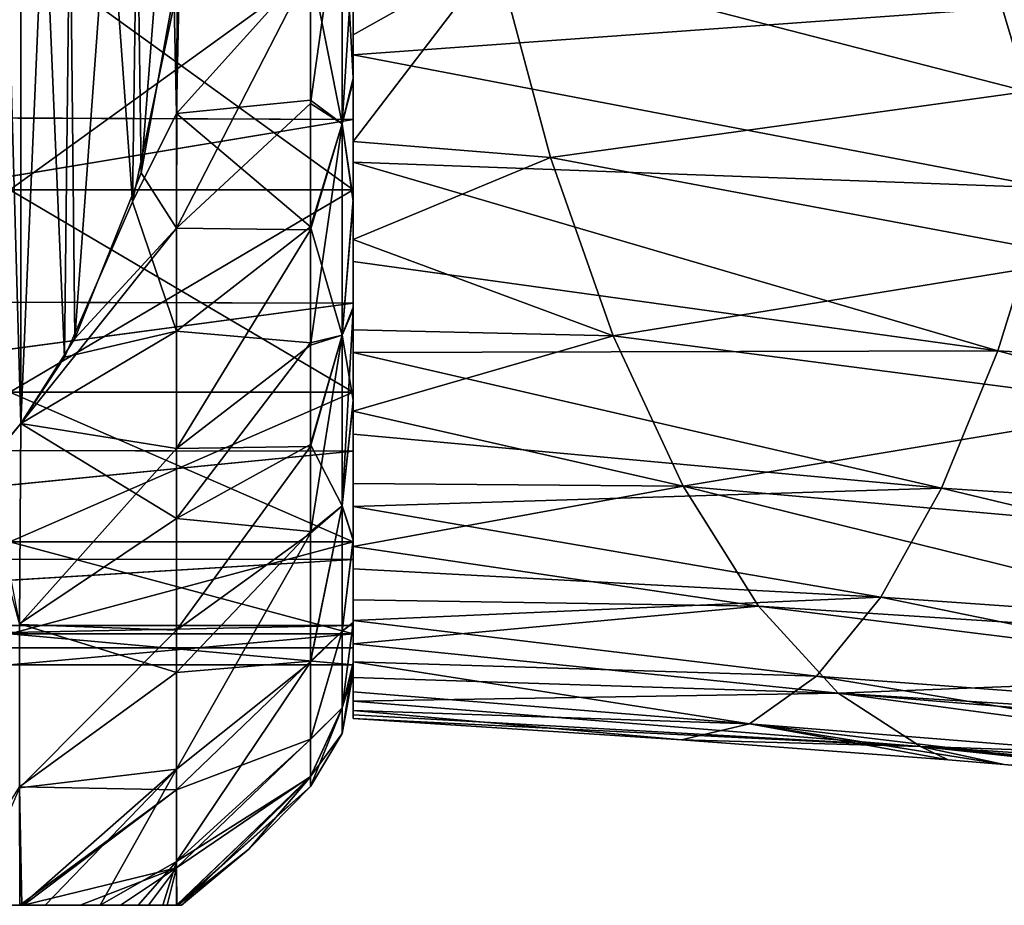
# Model space of a CAD drawing. Header units: metres. Extents: x -62 to 300, y -109 to 109.
# Tile 428 of 656: x -27.18 to -21.45, y 64.3 to 69.46. Entities that reach past the tile are written whole.
import ezdxf

# ---------------------------------------------------------------- set-up
doc = ezdxf.new("R2010")
doc.units = ezdxf.units.M
doc.layers.add('solid_500635', color=7, linetype='CONTINUOUS')

msp = doc.modelspace()

# ---------------------------------------------------------------- linework, layer by layer
at = {"layer": 'solid_500635'}
for points in [[(-27.419758, 73.785851, 5.235154), (-27.364887, 66.874039, 1.244618), (-27.174473, 73.493492, 5.066363)], [(-27.36363, 73.724556, -19.539181), (-27.17449, 67.106483, -15.718233), (-27.420818, 66.813026, -15.548804)], [(-27.174322, 73.493279, -19.405649), (-27.17449, 67.106483, -15.718233), (-27.36363, 73.724556, -19.539181)], [(-27.174473, 73.493492, 5.066363), (-27.364887, 66.874039, 1.244618), (-27.174343, 67.106689, 1.378939)], [(-27.174322, 73.493279, -19.405649), (-26.921036, 67.492371, -15.941025), (-27.17449, 67.106483, -15.718233)], [(-26.919935, 73.105713, 4.842476), (-27.174473, 73.493492, 5.066363), (-27.174343, 67.106689, 1.378939)], [(-26.859438, 72.996666, -19.118931), (-26.921036, 67.492371, -15.941025), (-27.174322, 73.493279, -19.405649)], [(-26.919935, 73.105713, 4.842476), (-27.174343, 67.106689, 1.378939), (-26.860811, 67.600761, 1.664194)], [(-26.52466, 72.200439, 4.319818), (-26.919935, 73.105713, 4.842476), (-26.860811, 67.600761, 1.664194)], [(-26.859438, 72.996666, -19.118931), (-26.525492, 68.396973, -16.463297), (-26.921036, 67.492371, -15.941025)], [(-26.473572, 72.032036, -18.562002), (-26.525492, 68.396973, -16.463297), (-26.859438, 72.996666, -19.118931)], [(-26.52466, 72.200439, 4.319818), (-26.860811, 67.600761, 1.664194), (-26.474485, 68.564758, 2.220759)], [(-26.52466, 72.200439, 4.319818), (-26.474485, 68.564758, 2.220759), (-26.282244, 71.051735, 3.656614)], [(-26.473572, 72.032036, -18.562002), (-26.282562, 69.545403, -17.126343), (-26.525492, 68.396973, -16.463297)], [(-26.282244, 71.051735, 3.656614), (-26.474485, 68.564758, 2.220759), (-26.265055, 69.718086, 2.88663)], [(-26.282562, 69.545403, -17.126343), (-26.239672, 70.330383, -17.579552), (-26.2693, 68.910233, -16.652634)], [(-26.2693, 68.910233, -16.652634), (-26.239672, 70.330383, -17.579552), (-25.489401, 69.779747, -16.407604)], [(-25.303986, 68.850372, -15.262156), (-25.489401, 69.779747, -16.407604), (-25.303986, 70.283951, -16.377954)], [(-25.303986, 70.283951, 2.038543), (-25.489401, 69.761017, 2.054947), (-25.489401, 68.970207, 1.439982)], [(-25.303986, 70.283951, 2.038543), (-25.489401, 68.970207, 1.439982), (-25.303986, 68.850372, 0.922746)], [(-25.303986, 70.283951, -16.377954), (-25.239401, 69.881668, -15.662905), (-25.239401, 69.115913, -15.025764)], [(-25.303986, 68.850372, -15.262156), (-25.303986, 70.283951, -16.377954), (-25.239401, 69.115913, -15.025764)], [(-25.303986, 70.283951, 2.038543), (-25.303986, 68.850372, 0.922746), (-25.239401, 69.864502, 1.310491)], [(-31.589405, 68.90554, -14.624369), (-31.589394, 70.171806, -15.695856), (-25.239401, 70.126862, -15.66306)], [(-31.589378, 70.167603, 1.353422), (-31.589405, 68.901878, 0.281322), (-25.239401, 70.126862, 1.323649)], [(-31.589405, 68.90554, -14.624369), (-25.239401, 70.126862, -15.66306), (-25.239401, 68.875816, -14.593887)], [(-31.589405, 68.901878, 0.281322), (-25.239401, 68.875816, 0.254476), (-25.239401, 70.126862, 1.323649)], [(-25.239401, 70.126862, 1.323649), (-25.239401, 68.875816, 0.254476), (-25.239401, 70.030357, 1.622362)], [(-25.239401, 70.126862, -15.66306), (-25.239401, 69.923309, -15.780276), (-25.239401, 69.252731, -15.261553)], [(-25.239401, 68.875816, -14.593887), (-25.239401, 70.126862, -15.66306), (-25.239401, 69.252731, -15.261553)], [(-21.316135, 69.039948, 1.113494), (-21.633047, 70.10865, 1.82088), (-24.406492, 69.837257, 1.525482)], [(-20.830345, 69.734756, 1.628936), (-21.633047, 70.10865, 1.82088), (-21.316135, 69.039948, 1.113494)], [(-25.239401, 70.030357, 1.622362), (-25.239401, 69.369423, 1.14634), (-24.406492, 69.837257, 1.525482)], [(-25.239401, 68.875816, 0.254476), (-25.239401, 69.369423, 1.14634), (-25.239401, 70.030357, 1.622362)], [(-27.239401, 69.911919, 1.289094), (-25.239401, 69.911919, 1.289094), (-25.239401, 68.466698, -0.028333)], [(-27.239401, 69.911919, 1.289094), (-25.239401, 68.466698, -0.028333), (-27.239401, 68.466698, -0.028333)], [(-27.239401, 68.466698, -14.311078), (-25.239401, 68.466698, -14.311078), (-25.239401, 69.911919, -15.628505)], [(-27.239401, 69.911919, -15.628505), (-27.239401, 68.466698, -14.311078), (-25.239401, 69.911919, -15.628505)], [(-25.239401, 69.252731, -15.261553), (-25.239401, 69.923309, -15.780276), (-20.932703, 69.564156, -15.611236)], [(-25.239401, 69.099876, 0.671639), (-25.239401, 68.466698, -0.028333), (-25.239401, 69.911919, 1.289094)], [(-25.239401, 69.864502, 1.310491), (-25.239401, 69.099876, 0.671639), (-25.239401, 69.911919, 1.289094)], [(-25.239401, 69.115913, -15.025764), (-25.239401, 69.911919, -15.628505), (-25.239401, 68.466698, -14.311078)], [(-25.239401, 69.115913, -15.025764), (-25.239401, 69.881668, -15.662905), (-25.239401, 69.911919, -15.628505)], [(-25.303986, 68.850372, 0.922746), (-25.239401, 69.099876, 0.671639), (-25.239401, 69.864502, 1.310491)], [(-25.239401, 68.748688, 0.623353), (-24.090141, 68.655128, 0.608965), (-24.406492, 69.837257, 1.525482)], [(-25.239401, 69.369423, 1.14634), (-25.239401, 68.748688, 0.623353), (-24.406492, 69.837257, 1.525482)], [(-21.316135, 69.039948, 1.113494), (-24.406492, 69.837257, 1.525482), (-24.090141, 68.655128, 0.608965)], [(-26.2693, 68.910233, -16.652634), (-25.489401, 69.779747, -16.407604), (-25.489401, 68.987869, -15.794395)], [(-25.303986, 68.850372, -15.262156), (-25.489401, 68.987869, -15.794395), (-25.489401, 69.779747, -16.407604)], [(-26.2693, 68.242691, 1.75298), (-26.265055, 69.718086, 2.88663), (-26.474485, 68.564758, 2.220759)], [(-25.489401, 69.761017, 2.054947), (-26.265055, 69.718086, 2.88663), (-26.2693, 68.242691, 1.75298)], [(-25.489401, 68.970207, 1.439982), (-25.489401, 69.761017, 2.054947), (-26.2693, 68.242691, 1.75298)], [(-26.525492, 68.396973, -16.463297), (-26.282562, 69.545403, -17.126343), (-26.2693, 68.910233, -16.652634)], [(-25.239401, 69.252731, -15.261553), (-20.932703, 69.564156, -15.611236), (-21.191458, 68.478737, -14.691072)], [(-25.239401, 68.875816, 0.254476), (-25.239401, 68.748688, 0.623353), (-25.239401, 69.369423, 1.14634)], [(-25.239401, 68.6269, -14.695261), (-25.239401, 69.252731, -15.261553), (-21.191458, 68.478737, -14.691072)], [(-25.239401, 68.875816, -14.593887), (-25.239401, 69.252731, -15.261553), (-25.239401, 68.6269, -14.695261)], [(-25.303986, 68.850372, -15.262156), (-25.239401, 69.115913, -15.025764), (-25.239401, 68.412918, -14.318822)], [(-25.303986, 68.850372, 0.922746), (-25.239401, 68.39846, -0.03657), (-25.239401, 69.099876, 0.671639)], [(-25.239401, 68.412918, -14.318822), (-25.239401, 69.115913, -15.025764), (-25.239401, 68.466698, -14.311078)], [(-25.239401, 69.099876, 0.671639), (-25.239401, 68.39846, -0.03657), (-25.239401, 68.466698, -0.028333)], [(-20.952194, 68.066864, 0.300099), (-21.316135, 69.039948, 1.113494), (-24.090141, 68.655128, 0.608965)], [(-26.2693, 68.910233, -16.652634), (-25.489401, 68.987869, -15.794395), (-25.489401, 68.250778, -15.1109)], [(-25.303986, 68.850372, -15.262156), (-25.489401, 68.250778, -15.1109), (-25.489401, 68.987869, -15.794395)], [(-25.489401, 68.23452, 0.754971), (-25.489401, 68.970207, 1.439982), (-26.2693, 68.242691, 1.75298)], [(-25.303986, 68.850372, 0.922746), (-25.489401, 68.970207, 1.439982), (-25.489401, 68.23452, 0.754971)], [(-31.589403, 67.825005, -13.36845), (-31.589405, 68.90554, -14.624369), (-25.239401, 68.875816, -14.593887)], [(-31.589405, 68.901878, 0.281322), (-31.589401, 67.822021, -0.975038), (-25.239401, 68.875816, 0.254476)], [(-31.589403, 67.825005, -13.36845), (-25.239401, 68.875816, -14.593887), (-25.239401, 67.806648, -13.34284)], [(-31.589401, 67.822021, -0.975038), (-25.239401, 67.806648, -0.99657), (-25.239401, 68.875816, 0.254476)], [(-26.525492, 68.396973, -16.463297), (-26.2693, 68.910233, -16.652634), (-26.2693, 67.644455, -15.513332)], [(-26.2693, 67.644455, -15.513332), (-26.2693, 68.910233, -16.652634), (-25.489401, 68.250778, -15.1109)], [(-25.239401, 68.875816, 0.254476), (-25.239401, 67.806648, -0.99657), (-25.239401, 68.748688, 0.623353)], [(-25.239401, 68.875816, -14.593887), (-25.239401, 68.6269, -14.695261), (-25.239401, 68.048553, -14.082421)], [(-25.239401, 67.806648, -13.34284), (-25.239401, 68.875816, -14.593887), (-25.239401, 68.048553, -14.082421)], [(-25.303986, 67.620003, -13.925618), (-25.489401, 68.250778, -15.1109), (-25.303986, 68.850372, -15.262156)], [(-25.303986, 68.850372, 0.922746), (-25.489401, 68.23452, 0.754971), (-25.489401, 67.561707, 0.006275)], [(-25.303986, 68.850372, 0.922746), (-25.489401, 67.561707, 0.006275), (-25.303986, 67.620003, -0.413793)], [(-25.303986, 67.620003, -13.925618), (-25.303986, 68.850372, -15.262156), (-25.239401, 68.412918, -14.318822)], [(-25.303986, 68.850372, 0.922746), (-25.303986, 67.620003, -0.413793), (-25.239401, 68.39846, -0.03657)], [(-25.239401, 68.748688, 0.623353), (-25.239401, 68.177124, 0.060698), (-24.090141, 68.655128, 0.608965)], [(-25.239401, 67.806648, -0.99657), (-25.239401, 68.177124, 0.060698), (-25.239401, 68.748688, 0.623353)], [(-25.239401, 68.177124, 0.060698), (-23.725216, 67.617249, -0.451478), (-24.090141, 68.655128, 0.608965)], [(-20.952194, 68.066864, 0.300099), (-24.090141, 68.655128, 0.608965), (-23.725216, 67.617249, -0.451478)], [(-25.239401, 68.6269, -14.695261), (-21.191458, 68.478737, -14.691072), (-21.487101, 67.529114, -13.641646)], [(-25.239401, 68.048553, -14.082421), (-25.239401, 68.6269, -14.695261), (-21.487101, 67.529114, -13.641646)], [(-26.2693, 68.242691, 1.75298), (-26.474485, 68.564758, 2.220759), (-26.860811, 67.600761, 1.664194)], [(-27.239401, 68.466698, -0.028333), (-25.239401, 68.466698, -0.028333), (-25.239401, 67.287666, -1.589683)], [(-27.239401, 68.466698, -0.028333), (-25.239401, 67.287666, -1.589683), (-27.239401, 67.287666, -1.589683)], [(-27.239401, 67.287666, -12.749728), (-25.239401, 67.287666, -12.749728), (-25.239401, 68.466698, -14.311078)], [(-27.239401, 68.466698, -14.311078), (-27.239401, 67.287666, -12.749728), (-25.239401, 68.466698, -14.311078)], [(-25.239401, 67.77063, -0.798937), (-25.239401, 67.287666, -1.589683), (-25.239401, 68.466698, -0.028333)], [(-25.239401, 68.39846, -0.03657), (-25.239401, 67.77063, -0.798937), (-25.239401, 68.466698, -0.028333)], [(-25.239401, 67.783089, -13.557114), (-25.239401, 68.466698, -14.311078), (-25.239401, 67.287666, -12.749728)], [(-25.239401, 67.783089, -13.557114), (-25.239401, 68.412918, -14.318822), (-25.239401, 68.466698, -14.311078)], [(-16.979469, 67.267937, -13.632874), (-21.487101, 67.529114, -13.641646), (-21.191458, 68.478737, -14.691072)], [(-25.303986, 67.620003, -13.925618), (-25.239401, 68.412918, -14.318822), (-25.239401, 67.783089, -13.557114)], [(-25.303986, 67.620003, -0.413793), (-25.239401, 67.77063, -0.798937), (-25.239401, 68.39846, -0.03657)], [(-26.921036, 67.492371, -15.941025), (-26.525492, 68.396973, -16.463297), (-26.2693, 67.644455, -15.513332)], [(-26.2693, 68.242691, 1.75298), (-26.860811, 67.600761, 1.664194), (-27.174343, 67.106689, 1.378939)], [(-26.2693, 66.959717, 0.399552), (-26.2693, 68.242691, 1.75298), (-27.174343, 67.106689, 1.378939)], [(-26.2693, 67.644455, -15.513332), (-25.489401, 68.250778, -15.1109), (-25.489401, 67.576126, -14.36321)], [(-25.489401, 68.23452, 0.754971), (-26.2693, 68.242691, 1.75298), (-26.2693, 66.959717, 0.399552)], [(-25.489401, 67.561707, 0.006275), (-25.489401, 68.23452, 0.754971), (-26.2693, 66.959717, 0.399552)], [(-25.303986, 67.620003, -13.925618), (-25.489401, 67.576126, -14.36321), (-25.489401, 68.250778, -15.1109)], [(-25.239401, 68.177124, 0.060698), (-25.239401, 67.652039, -0.544793), (-23.725216, 67.617249, -0.451478)], [(-25.239401, 67.806648, -0.99657), (-25.239401, 67.652039, -0.544793), (-25.239401, 68.177124, 0.060698)], [(-20.546019, 67.202316, -0.609253), (-20.952194, 68.066864, 0.300099), (-23.725216, 67.617249, -0.451478)], [(-25.239401, 67.51841, -13.425541), (-25.239401, 68.048553, -14.082421), (-21.487101, 67.529114, -13.641646)], [(-25.239401, 67.806648, -13.34284), (-25.239401, 68.048553, -14.082421), (-25.239401, 67.51841, -13.425541)], [(-31.589397, 66.95623, -11.959693), (-31.589403, 67.825005, -13.36845), (-25.239401, 67.806648, -13.34284)], [(-31.589401, 67.822021, -0.975038), (-31.58939, 66.953957, -2.384151), (-25.239401, 67.806648, -0.99657)], [(-31.589397, 66.95623, -11.959693), (-25.239401, 67.806648, -13.34284), (-25.239401, 66.943855, -11.935301)], [(-31.58939, 66.953957, -2.384151), (-25.239401, 66.943855, -2.40411), (-25.239401, 67.806648, -0.99657)], [(-25.303986, 67.620003, -13.925618), (-25.239401, 67.783089, -13.557114), (-25.239401, 67.24247, -12.762051)], [(-25.303986, 66.626404, -1.934615), (-25.239401, 67.232346, -1.593777), (-25.239401, 67.77063, -0.798937)], [(-25.303986, 67.620003, -0.413793), (-25.303986, 66.626404, -1.934615), (-25.239401, 67.77063, -0.798937)], [(-25.239401, 67.806648, -0.99657), (-25.239401, 66.943855, -2.40411), (-25.239401, 67.652039, -0.544793)], [(-25.239401, 67.806648, -13.34284), (-25.239401, 67.51841, -13.425541), (-25.239401, 67.043579, -12.733837)], [(-25.239401, 66.943855, -11.935301), (-25.239401, 67.806648, -13.34284), (-25.239401, 67.043579, -12.733837)], [(-25.239401, 67.24247, -12.762051), (-25.239401, 67.783089, -13.557114), (-25.239401, 67.287666, -12.749728)], [(-25.239401, 67.77063, -0.798937), (-25.239401, 67.232346, -1.593777), (-25.239401, 67.287666, -1.589683)], [(-27.17449, 67.106483, -15.718233), (-26.2693, 67.644455, -15.513332), (-26.2693, 66.552361, -14.20661)], [(-27.17449, 67.106483, -15.718233), (-26.921036, 67.492371, -15.941025), (-26.2693, 67.644455, -15.513332)], [(-26.2693, 66.552361, -14.20661), (-26.2693, 67.644455, -15.513332), (-25.489401, 67.576126, -14.36321)], [(-25.303986, 67.620003, -13.925618), (-25.489401, 66.983757, -13.577528), (-25.489401, 67.576126, -14.36321)], [(-25.303986, 66.626404, -12.404796), (-25.489401, 66.983757, -13.577528), (-25.303986, 67.620003, -13.925618)], [(-25.303986, 67.620003, -0.413793), (-25.489401, 67.561707, 0.006275), (-25.489401, 66.971573, -0.779643)], [(-25.303986, 67.620003, -0.413793), (-25.489401, 66.971573, -0.779643), (-25.489401, 66.467072, -1.587054)], [(-25.303986, 67.620003, -0.413793), (-25.489401, 66.467072, -1.587054), (-25.303986, 66.626404, -1.934615)], [(-25.303986, 66.626404, -12.404796), (-25.303986, 67.620003, -13.925618), (-25.239401, 67.24247, -12.762051)], [(-25.239401, 67.652039, -0.544793), (-25.239401, 67.177933, -1.184574), (-23.725216, 67.617249, -0.451478)], [(-25.239401, 66.943855, -2.40411), (-25.239401, 67.177933, -1.184574), (-25.239401, 67.652039, -0.544793)], [(-25.239401, 67.177933, -1.184574), (-23.319151, 66.741341, -1.635829), (-23.725216, 67.617249, -0.451478)], [(-20.546019, 67.202316, -0.609253), (-23.725216, 67.617249, -0.451478), (-23.319151, 66.741341, -1.635829)], [(-26.2693, 66.552361, -14.20661), (-25.489401, 67.576126, -14.36321), (-25.489401, 66.983757, -13.577528)], [(-25.489401, 66.971573, -0.779643), (-25.489401, 67.561707, 0.006275), (-26.2693, 66.959717, 0.399552)], [(-25.239401, 67.51841, -13.425541), (-21.487101, 67.529114, -13.641646), (-21.814489, 66.729958, -12.481924)], [(-25.239401, 67.043579, -12.733837), (-25.239401, 67.51841, -13.425541), (-21.814489, 66.729958, -12.481924)], [(-17.422853, 66.446159, -12.471775), (-21.814489, 66.729958, -12.481924), (-21.487101, 67.529114, -13.641646)], [(-16.979469, 67.267937, -13.632874), (-17.422853, 66.446159, -12.471775), (-21.487101, 67.529114, -13.641646)], [(-27.239401, 67.287666, -1.589683), (-25.239401, 67.287666, -1.589683), (-25.239401, 66.415855, -3.340385)], [(-27.239401, 67.287666, -1.589683), (-25.239401, 66.415855, -3.340385), (-27.239401, 66.415855, -3.340385)], [(-27.239401, 66.415855, -10.999025), (-25.239401, 66.415855, -10.999025), (-25.239401, 67.287666, -12.749728)], [(-27.239401, 67.287666, -12.749728), (-27.239401, 66.415855, -10.999025), (-25.239401, 67.287666, -12.749728)], [(-25.239401, 66.426949, -3.187065), (-25.239401, 66.415855, -3.340385), (-25.239401, 67.287666, -1.589683)], [(-25.239401, 67.232346, -1.593777), (-25.239401, 66.426949, -3.187065), (-25.239401, 67.287666, -1.589683)], [(-25.239401, 66.432671, -11.166494), (-25.239401, 67.287666, -12.749728), (-25.239401, 66.415855, -10.999025)], [(-25.239401, 66.432671, -11.166494), (-25.239401, 67.24247, -12.762051), (-25.239401, 67.287666, -12.749728)], [(-25.303986, 66.626404, -12.404796), (-25.239401, 67.24247, -12.762051), (-25.239401, 66.432671, -11.166494)], [(-25.303986, 66.626404, -1.934615), (-25.239401, 66.426949, -3.187065), (-25.239401, 67.232346, -1.593777)], [(-20.103577, 66.455849, -1.602353), (-20.546019, 67.202316, -0.609253), (-23.319151, 66.741341, -1.635829)], [(-25.239401, 67.177933, -1.184574), (-25.239401, 66.757294, -1.854954), (-23.319151, 66.741341, -1.635829)], [(-25.239401, 66.943855, -2.40411), (-25.239401, 66.757294, -1.854954), (-25.239401, 67.177933, -1.184574)], [(-27.420818, 66.813026, -15.548804), (-27.17449, 67.106483, -15.718233), (-27.183178, 65.939735, -14.266103)], [(-27.183178, 65.935722, -0.079167), (-27.174343, 67.106689, 1.378939), (-27.364887, 66.874039, 1.244618)], [(-26.2693, 66.959717, 0.399552), (-27.174343, 67.106689, 1.378939), (-27.183178, 65.935722, -0.079167)], [(-27.183178, 65.939735, -14.266103), (-27.17449, 67.106483, -15.718233), (-26.2693, 66.552361, -14.20661)], [(-25.239401, 66.622009, -12.00431), (-25.239401, 67.043579, -12.733837), (-21.814489, 66.729958, -12.481924)], [(-25.239401, 66.943855, -11.935301), (-25.239401, 67.043579, -12.733837), (-25.239401, 66.622009, -12.00431)], [(-26.2693, 66.552361, -14.20661), (-25.489401, 66.983757, -13.577528), (-25.489401, 66.476868, -12.769578)], [(-25.489401, 66.971573, -0.779643), (-26.2693, 66.959717, 0.399552), (-26.2693, 65.901489, -1.136008)], [(-25.489401, 66.467072, -1.587054), (-25.489401, 66.971573, -0.779643), (-26.2693, 65.901489, -1.136008)], [(-25.303986, 66.626404, -12.404796), (-25.489401, 66.476868, -12.769578), (-25.489401, 66.983757, -13.577528)], [(-31.589401, 66.319717, -10.432219), (-31.589397, 66.95623, -11.959693), (-25.239401, 66.943855, -11.935301)], [(-31.589401, 66.319717, -10.432219), (-25.239401, 66.943855, -11.935301), (-25.239401, 66.314156, -10.4133)], [(-31.58939, 66.953957, -2.384151), (-31.589394, 66.318169, -3.911948), (-25.239401, 66.943855, -2.40411)], [(-31.589394, 66.318169, -3.911948), (-25.239401, 66.314156, -3.926111), (-25.239401, 66.943855, -2.40411)], [(-26.2693, 65.901489, -1.136008), (-26.2693, 66.959717, 0.399552), (-27.183178, 65.935722, -0.079167)], [(-25.239401, 66.943855, -2.40411), (-25.239401, 66.314156, -3.926111), (-25.239401, 66.757294, -1.854954)], [(-25.239401, 66.314156, -10.4133), (-25.239401, 66.943855, -11.935301), (-25.239401, 66.622009, -12.00431)], [(-25.239401, 66.757294, -1.854954), (-25.239401, 66.38929, -2.55678), (-23.319151, 66.741341, -1.635829)], [(-25.239401, 66.314156, -3.926111), (-25.239401, 66.38929, -2.55678), (-25.239401, 66.757294, -1.854954)], [(-25.239401, 66.38929, -2.55678), (-22.880098, 66.042511, -2.922095), (-23.319151, 66.741341, -1.635829)], [(-19.646793, 65.834732, -2.67387), (-23.319151, 66.741341, -1.635829), (-22.880098, 66.042511, -2.922095)], [(-19.646793, 65.834732, -2.67387), (-20.103577, 66.455849, -1.602353), (-23.319151, 66.741341, -1.635829)], [(-25.239401, 66.622009, -12.00431), (-21.814489, 66.729958, -12.481924), (-22.168184, 66.094681, -11.231939)], [(-17.901796, 65.793381, -11.220894), (-22.168184, 66.094681, -11.231939), (-21.814489, 66.729958, -12.481924)], [(-17.422853, 66.446159, -12.471775), (-17.901796, 65.793381, -11.220894), (-21.814489, 66.729958, -12.481924)], [(-25.303986, 66.626404, -12.404796), (-25.489401, 65.722275, -11.165242), (-25.489401, 66.476868, -12.769578)], [(-25.303986, 65.896667, -10.741174), (-25.489401, 65.722275, -11.165242), (-25.303986, 66.626404, -12.404796)], [(-25.303986, 66.626404, -1.934615), (-25.489401, 66.467072, -1.587054), (-25.489401, 65.716789, -3.188729)], [(-25.303986, 66.626404, -1.934615), (-25.489401, 65.716789, -3.188729), (-25.303986, 65.896667, -3.598237)], [(-25.303986, 65.896667, -10.741174), (-25.303986, 66.626404, -12.404796), (-25.239401, 66.432671, -11.166494)], [(-25.303986, 66.626404, -1.934615), (-25.303986, 65.896667, -3.598237), (-25.239401, 66.426949, -3.187065)], [(-25.239401, 66.259605, -11.246738), (-25.239401, 66.622009, -12.00431), (-22.168184, 66.094681, -11.231939)], [(-25.239401, 66.314156, -10.4133), (-25.239401, 66.622009, -12.00431), (-25.239401, 66.259605, -11.246738)], [(-27.183178, 65.939735, -14.266103), (-26.2693, 66.552361, -14.20661), (-26.2693, 65.655853, -12.758686)], [(-26.2693, 65.655853, -12.758686), (-26.2693, 66.552361, -14.20661), (-25.489401, 66.476868, -12.769578)], [(-26.2693, 65.655853, -12.758686), (-25.489401, 66.476868, -12.769578), (-25.489401, 65.722275, -11.165242)], [(-25.489401, 66.467072, -1.587054), (-26.2693, 65.901489, -1.136008), (-26.2693, 65.093468, -2.816751)], [(-25.489401, 65.716789, -3.188729), (-25.489401, 66.467072, -1.587054), (-26.2693, 65.093468, -2.816751)], [(-27.239401, 66.415855, -3.340385), (-25.239401, 66.415855, -3.340385), (-25.239401, 65.880539, -5.222023)], [(-27.239401, 66.415855, -3.340385), (-25.239401, 65.880539, -5.222023), (-27.239401, 65.880539, -5.222023)], [(-27.239401, 65.880539, -9.117389), (-25.239401, 65.880539, -9.117389), (-25.239401, 66.415855, -10.999025)], [(-27.239401, 66.415855, -10.999025), (-27.239401, 65.880539, -9.117389), (-25.239401, 66.415855, -10.999025)], [(-25.303986, 65.896667, -10.741174), (-25.239401, 66.432671, -11.166494), (-25.239401, 65.946762, -9.649798)], [(-25.303986, 65.896667, -3.598237), (-25.239401, 65.944283, -4.699972), (-25.239401, 66.426949, -3.187065)], [(-25.239401, 65.946762, -9.649798), (-25.239401, 66.432671, -11.166494), (-25.239401, 66.415855, -10.999025)], [(-25.239401, 66.426949, -3.187065), (-25.239401, 65.944283, -4.699972), (-25.239401, 66.415855, -3.340385)], [(-25.239401, 65.944283, -4.699972), (-25.239401, 65.880539, -5.222023), (-25.239401, 66.415855, -3.340385)], [(-25.239401, 65.946762, -9.649798), (-25.239401, 66.415855, -10.999025), (-25.239401, 65.880539, -9.117389)], [(-25.239401, 66.38929, -2.55678), (-25.239401, 66.078117, -3.280545), (-22.880098, 66.042511, -2.922095)], [(-25.239401, 66.314156, -3.926111), (-25.239401, 66.078117, -3.280545), (-25.239401, 66.38929, -2.55678)], [(-31.589399, 65.930954, -8.822865), (-31.589401, 66.319717, -10.432219), (-25.239401, 66.314156, -10.4133)], [(-31.589394, 66.318169, -3.911948), (-31.589399, 65.930168, -5.521517), (-25.239401, 66.314156, -3.926111)], [(-31.589399, 65.930954, -8.822865), (-25.239401, 66.314156, -10.4133), (-25.239401, 65.92997, -8.813846)], [(-31.589399, 65.930168, -5.521517), (-25.239401, 65.92997, -5.525565), (-25.239401, 66.314156, -3.926111)], [(-25.239401, 66.314156, -3.926111), (-25.239401, 65.92997, -5.525565), (-25.239401, 66.078117, -3.280545)], [(-25.239401, 66.314156, -10.4133), (-25.239401, 66.259605, -11.246738), (-25.239401, 65.958389, -10.462529)], [(-25.239401, 65.92997, -8.813846), (-25.239401, 66.314156, -10.4133), (-25.239401, 65.958389, -10.462529)], [(-25.239401, 65.958389, -10.462529), (-25.239401, 66.259605, -11.246738), (-22.168184, 66.094681, -11.231939)], [(-25.239401, 65.958389, -10.462529), (-22.168184, 66.094681, -11.231939), (-22.542574, 65.635162, -9.912368)], [(-25.239401, 66.078117, -3.280545), (-25.239401, 65.823463, -4.028553), (-22.880098, 66.042511, -2.922095)], [(-25.239401, 65.92997, -5.525565), (-25.239401, 65.823463, -4.028553), (-25.239401, 66.078117, -3.280545)], [(-18.408703, 65.321747, -9.901077), (-22.542574, 65.635162, -9.912368), (-22.168184, 66.094681, -11.231939)], [(-17.901796, 65.793381, -11.220894), (-18.408703, 65.321747, -9.901077), (-22.168184, 66.094681, -11.231939)], [(-25.239401, 65.823463, -4.028553), (-22.41629, 65.534721, -4.287745), (-22.880098, 66.042511, -2.922095)], [(-19.670271, 65.642204, -3.134195), (-22.880098, 66.042511, -2.922095), (-22.41629, 65.534721, -4.287745)], [(-19.670271, 65.642204, -3.134195), (-19.646793, 65.834732, -2.67387), (-22.880098, 66.042511, -2.922095)], [(-27.183178, 64.99015, -12.626933), (-27.183178, 65.939735, -14.266103), (-26.2693, 65.655853, -12.758686)], [(-26.2693, 65.901489, -1.136008), (-27.183178, 65.935722, -0.079167), (-27.183178, 64.983986, -1.725284)], [(-25.303986, 65.450714, -8.980131), (-25.239401, 65.946762, -9.649798), (-25.239401, 65.714554, -8.296687)], [(-25.303986, 65.450714, -8.980131), (-25.303986, 65.896667, -10.741174), (-25.239401, 65.946762, -9.649798)], [(-25.303986, 65.450714, -5.35928), (-25.239401, 65.713974, -6.048209), (-25.239401, 65.944283, -4.699972)], [(-25.303986, 65.896667, -3.598237), (-25.303986, 65.450714, -5.35928), (-25.239401, 65.944283, -4.699972)], [(-25.239401, 65.718384, -9.654805), (-25.239401, 65.958389, -10.462529), (-22.542574, 65.635162, -9.912368)], [(-25.239401, 65.92997, -8.813846), (-25.239401, 65.958389, -10.462529), (-25.239401, 65.718384, -9.654805)], [(-25.239401, 65.714554, -8.296687), (-25.239401, 65.946762, -9.649798), (-25.239401, 65.880539, -9.117389)], [(-25.239401, 65.944283, -4.699972), (-25.239401, 65.713974, -6.048209), (-25.239401, 65.880539, -5.222023)], [(-31.589401, 65.800003, -7.172228), (-31.589399, 65.930954, -8.822865), (-25.239401, 65.92997, -8.813846)], [(-31.589399, 65.930168, -5.521517), (-31.589401, 65.800003, -7.172228), (-25.239401, 65.92997, -5.525565)], [(-31.589401, 65.800003, -7.172228), (-25.239401, 65.92997, -8.813846), (-25.239401, 65.800003, -7.169705)], [(-31.589401, 65.800003, -7.172228), (-25.239401, 65.800003, -7.169705), (-25.239401, 65.92997, -5.525565)], [(-27.239401, 65.880539, -5.222023), (-25.239401, 65.880539, -5.222023), (-25.239401, 65.699997, -7.169705)], [(-27.239401, 65.699997, -7.169705), (-25.239401, 65.699997, -7.169705), (-25.239401, 65.880539, -9.117389)], [(-27.239401, 65.880539, -5.222023), (-25.239401, 65.699997, -7.169705), (-27.239401, 65.699997, -7.169705)], [(-27.239401, 65.880539, -9.117389), (-27.239401, 65.699997, -7.169705), (-25.239401, 65.880539, -9.117389)], [(-26.2693, 65.093468, -2.816751), (-26.2693, 65.901489, -1.136008), (-27.183178, 64.983986, -1.725284)], [(-25.303986, 65.896667, -10.741174), (-25.489401, 65.268364, -9.65073), (-25.489401, 65.722275, -11.165242)], [(-25.303986, 65.450714, -8.980131), (-25.489401, 65.268364, -9.65073), (-25.303986, 65.896667, -10.741174)], [(-25.303986, 65.896667, -3.598237), (-25.489401, 65.716789, -3.188729), (-25.489401, 65.265991, -4.699239)], [(-25.303986, 65.896667, -3.598237), (-25.489401, 65.265991, -4.699239), (-25.303986, 65.450714, -5.35928)], [(-25.239401, 65.92997, -5.525565), (-25.239401, 65.800003, -7.169705), (-25.239401, 65.823463, -4.028553)], [(-25.239401, 65.800003, -7.169705), (-25.239401, 65.92997, -8.813846), (-25.239401, 65.718384, -9.654805)], [(-25.239401, 65.654251, -7.169705), (-25.239401, 65.699997, -7.169705), (-25.239401, 65.880539, -5.222023)], [(-25.239401, 65.713974, -6.048209), (-25.239401, 65.654251, -7.169705), (-25.239401, 65.880539, -5.222023)], [(-25.239401, 65.714554, -8.296687), (-25.239401, 65.880539, -9.117389), (-25.239401, 65.699997, -7.169705)], [(-25.239401, 65.823463, -4.028553), (-25.239401, 65.626167, -4.795065), (-22.41629, 65.534721, -4.287745)], [(-25.239401, 65.718384, -9.654805), (-25.239401, 65.626167, -4.795065), (-25.239401, 65.823463, -4.028553)], [(-25.239401, 65.800003, -7.169705), (-25.239401, 65.718384, -9.654805), (-25.239401, 65.823463, -4.028553)], [(-26.2693, 64.972931, -11.198614), (-25.489401, 65.722275, -11.165242), (-25.489401, 65.268364, -9.65073)], [(-26.2693, 64.972931, -11.198614), (-26.2693, 65.655853, -12.758686), (-25.489401, 65.722275, -11.165242)], [(-25.489401, 65.716789, -3.188729), (-26.2693, 65.093468, -2.816751), (-26.2693, 64.555099, -4.602234)], [(-25.489401, 65.265991, -4.699239), (-25.489401, 65.716789, -3.188729), (-26.2693, 64.555099, -4.602234)], [(-25.303986, 65.450714, -8.980131), (-25.239401, 65.714554, -8.296687), (-25.239401, 65.654251, -7.169705)], [(-25.303986, 65.300697, -7.169705), (-25.239401, 65.654251, -7.169705), (-25.239401, 65.713974, -6.048209)], [(-25.303986, 65.450714, -5.35928), (-25.303986, 65.300697, -7.169705), (-25.239401, 65.713974, -6.048209)], [(-25.239401, 65.543633, -8.836583), (-25.239401, 65.626167, -4.795065), (-25.239401, 65.718384, -9.654805)], [(-25.239401, 65.718384, -9.654805), (-22.542574, 65.635162, -9.912368), (-22.931364, 65.357033, -8.546469)], [(-25.239401, 65.543633, -8.836583), (-25.239401, 65.718384, -9.654805), (-22.931364, 65.357033, -8.546469)], [(-25.239401, 65.654251, -7.169705), (-25.239401, 65.714554, -8.296687), (-25.239401, 65.699997, -7.169705)], [(-27.183178, 64.99015, -12.626933), (-26.2693, 65.655853, -12.758686), (-26.2693, 64.972931, -11.198614)], [(-25.303986, 65.450714, -8.980131), (-25.239401, 65.654251, -7.169705), (-25.303986, 65.300697, -7.169705)], [(-25.239401, 65.626167, -4.795065), (-25.239401, 65.488083, -5.571384), (-22.41629, 65.534721, -4.287745)], [(-25.239401, 65.543633, -8.836583), (-25.239401, 65.488083, -5.571384), (-25.239401, 65.626167, -4.795065)], [(-18.935078, 65.03688, -8.535654), (-22.931364, 65.357033, -8.546469), (-22.542574, 65.635162, -9.912368)], [(-18.408703, 65.321747, -9.901077), (-18.935078, 65.03688, -8.535654), (-22.542574, 65.635162, -9.912368)], [(-19.626144, 65.360306, -3.941255), (-19.670271, 65.642204, -3.134195), (-22.41629, 65.534721, -4.287745)], [(-25.239401, 65.43354, -8.006003), (-25.239401, 65.488083, -5.571384), (-25.239401, 65.543633, -8.836583)], [(-25.239401, 65.43354, -8.006003), (-25.239401, 65.543633, -8.836583), (-22.931364, 65.357033, -8.546469)], [(-25.239401, 65.488083, -5.571384), (-21.936457, 65.225456, -5.707213), (-22.41629, 65.534721, -4.287745)], [(-19.470613, 65.142502, -4.747152), (-22.41629, 65.534721, -4.287745), (-21.936457, 65.225456, -5.707213)], [(-19.601349, 65.306763, -4.119929), (-19.626144, 65.360306, -3.941255), (-22.41629, 65.534721, -4.287745)], [(-19.470613, 65.142502, -4.747152), (-19.601349, 65.306763, -4.119929), (-22.41629, 65.534721, -4.287745)], [(-25.239401, 65.488083, -5.571384), (-25.239401, 65.408646, -6.360111), (-21.936457, 65.225456, -5.707213)], [(-25.239401, 65.43354, -8.006003), (-25.239401, 65.408646, -6.360111), (-25.239401, 65.488083, -5.571384)], [(-25.303986, 65.450714, -5.35928), (-25.489401, 65.048973, -6.044162), (-25.489401, 64.992813, -7.169705)], [(-25.303986, 65.450714, -5.35928), (-25.489401, 64.992813, -7.169705), (-25.303986, 65.300697, -7.169705)], [(-25.303986, 65.450714, -8.980131), (-25.489401, 65.04953, -8.300809), (-25.489401, 65.268364, -9.65073)], [(-25.303986, 65.450714, -8.980131), (-25.303986, 65.300697, -7.169705), (-25.489401, 65.04953, -8.300809)], [(-25.303986, 65.450714, -5.35928), (-25.489401, 65.265991, -4.699239), (-25.489401, 65.048973, -6.044162)], [(-25.239401, 65.43354, -8.006003), (-23.328228, 65.264366, -7.158141), (-25.239401, 65.387741, -7.161827)], [(-25.239401, 65.43354, -8.006003), (-22.931364, 65.357033, -8.546469), (-23.328228, 65.264366, -7.158141)], [(-25.239401, 65.43354, -8.006003), (-25.239401, 65.387741, -7.161827), (-25.239401, 65.408646, -6.360111)], [(-25.239401, 65.408646, -6.360111), (-25.239401, 65.387741, -7.161827), (-21.936457, 65.225456, -5.707213)], [(-25.239401, 65.387741, -7.161827), (-23.328228, 65.264366, -7.158141), (-21.936457, 65.225456, -5.707213)], [(-22.931364, 65.357033, -8.546469), (-21.774752, 65.14653, -7.154628), (-23.328228, 65.264366, -7.158141)], [(-22.931364, 65.357033, -8.546469), (-21.449547, 65.119865, -7.153834), (-21.774752, 65.14653, -7.154628)], [(-22.931364, 65.357033, -8.546469), (-19.472343, 64.942818, -7.148572), (-21.449547, 65.119865, -7.153834)], [(-18.935078, 65.03688, -8.535654), (-19.472343, 64.942818, -7.148572), (-22.931364, 65.357033, -8.546469)], [(-26.2693, 64.517303, -9.5577), (-25.489401, 65.268364, -9.65073), (-25.489401, 65.04953, -8.300809)], [(-26.2693, 64.517303, -9.5577), (-26.2693, 64.972931, -11.198614), (-25.489401, 65.268364, -9.65073)], [(-25.489401, 65.048973, -6.044162), (-25.489401, 65.265991, -4.699239), (-26.2693, 64.555099, -4.602234)], [(-25.303986, 65.300697, -7.169705), (-25.489401, 64.992813, -7.169705), (-25.489401, 65.04953, -8.300809)], [(-23.328228, 65.264366, -7.158141), (-21.774752, 65.14653, -7.154628), (-21.936457, 65.225456, -5.707213)], [(-21.774752, 65.14653, -7.154628), (-21.449547, 65.119865, -7.153834), (-21.936457, 65.225456, -5.707213)], [(-18.926178, 64.899887, -6.155161), (-21.936457, 65.225456, -5.707213), (-21.449547, 65.119865, -7.153834)], [(-19.355745, 65.058441, -5.136605), (-19.470613, 65.142502, -4.747152), (-21.936457, 65.225456, -5.707213)], [(-19.205526, 64.983864, -5.548676), (-19.355745, 65.058441, -5.136605), (-21.936457, 65.225456, -5.707213)], [(-18.926178, 64.899887, -6.155161), (-19.205526, 64.983864, -5.548676), (-21.936457, 65.225456, -5.707213)], [(-26.2693, 65.093468, -2.816751), (-27.183178, 64.983986, -1.725284), (-27.170197, 64.300003, -3.489769)], [(-26.2693, 65.093468, -2.816751), (-27.170197, 64.300003, -3.489769), (-27.032972, 64.300003, -3.716305)], [(-26.713436, 64.300003, -4.402354), (-26.2693, 65.093468, -2.816751), (-27.032972, 64.300003, -3.716305)], [(-26.713436, 64.300003, -4.402354), (-26.2693, 64.555099, -4.602234), (-26.2693, 65.093468, -2.816751)], [(-18.822689, 64.879547, -6.347399), (-18.926178, 64.899887, -6.155161), (-21.449547, 65.119865, -7.153834)], [(-19.472343, 64.942818, -7.148572), (-18.822689, 64.879547, -6.347399), (-21.449547, 65.119865, -7.153834)], [(-26.266726, 64.300003, -7.869356), (-26.2693, 64.517303, -9.5577), (-25.489401, 65.04953, -8.300809)], [(-25.489401, 65.048973, -6.044162), (-26.2693, 64.555099, -4.602234), (-26.268368, 64.300003, -6.449334)], [(-25.489401, 65.048973, -6.044162), (-26.268368, 64.300003, -6.449334), (-26.266436, 64.300003, -6.473661)], [(-26.266726, 64.300003, -7.869356), (-25.489401, 65.04953, -8.300809), (-25.489401, 64.992813, -7.169705)], [(-25.489401, 65.048973, -6.044162), (-26.266436, 64.300003, -6.473661), (-26.239401, 64.300003, -7.169705)], [(-25.489401, 65.048973, -6.044162), (-26.239401, 64.300003, -7.169705), (-25.84667, 64.627213, -7.169705)], [(-25.489401, 65.048973, -6.044162), (-25.84667, 64.627213, -7.169705), (-25.489401, 64.992813, -7.169705)], [(-27.610971, 64.300003, -11.409809), (-27.183178, 64.99015, -12.626933), (-27.180546, 64.300003, -10.86518)], [(-27.475893, 64.300003, -3.077162), (-27.170197, 64.300003, -3.489769), (-27.183178, 64.983986, -1.725284)], [(-27.180546, 64.300003, -10.86518), (-27.183178, 64.99015, -12.626933), (-26.2693, 64.972931, -11.198614)], [(-27.158857, 64.300003, -10.831553), (-27.180546, 64.300003, -10.86518), (-26.2693, 64.972931, -11.198614)], [(-27.158857, 64.300003, -10.831553), (-26.2693, 64.972931, -11.198614), (-26.2693, 64.517303, -9.5577)], [(-26.260366, 64.300003, -7.782782), (-26.266726, 64.300003, -7.869356), (-25.489401, 64.992813, -7.169705)], [(-26.260366, 64.300003, -7.782782), (-25.489401, 64.992813, -7.169705), (-25.84667, 64.627213, -7.169705)], [(-26.260366, 64.300003, -7.782782), (-25.84667, 64.627213, -7.169705), (-26.239401, 64.300003, -7.169705)], [(-26.829485, 64.300003, -10.217121), (-27.158857, 64.300003, -10.831553), (-26.2693, 64.517303, -9.5577)], [(-26.594866, 64.300003, -9.599615), (-26.829485, 64.300003, -10.217121), (-26.2693, 64.517303, -9.5577)], [(-26.713436, 64.300003, -4.402354), (-26.491268, 64.300003, -5.100742), (-26.2693, 64.555099, -4.602234)], [(-26.431589, 64.300003, -8.989974), (-26.594866, 64.300003, -9.599615), (-26.2693, 64.517303, -9.5577)], [(-26.491268, 64.300003, -5.100742), (-26.347858, 64.300003, -5.788972), (-26.2693, 64.555099, -4.602234)], [(-26.431589, 64.300003, -8.989974), (-26.2693, 64.517303, -9.5577), (-26.323288, 64.300003, -8.387013)], [(-26.347858, 64.300003, -5.788972), (-26.268368, 64.300003, -6.449334), (-26.2693, 64.555099, -4.602234)], [(-26.323288, 64.300003, -8.387013), (-26.2693, 64.517303, -9.5577), (-26.266726, 64.300003, -7.869356)], [(-27.475893, 64.300003, -3.077162), (-27.610971, 64.300003, -11.409809), (-27.180546, 64.300003, -10.86518)], [(-27.475893, 64.300003, -3.077162), (-27.180546, 64.300003, -10.86518), (-27.170197, 64.300003, -3.489769)], [(-27.170197, 64.300003, -3.489769), (-27.180546, 64.300003, -10.86518), (-27.158857, 64.300003, -10.831553)], [(-27.032972, 64.300003, -3.716305), (-27.170197, 64.300003, -3.489769), (-27.158857, 64.300003, -10.831553)], [(-27.032972, 64.300003, -3.716305), (-27.158857, 64.300003, -10.831553), (-26.829485, 64.300003, -10.217121)], [(-26.713436, 64.300003, -4.402354), (-27.032972, 64.300003, -3.716305), (-26.829485, 64.300003, -10.217121)], [(-26.713436, 64.300003, -4.402354), (-26.829485, 64.300003, -10.217121), (-26.594866, 64.300003, -9.599615)], [(-26.713436, 64.300003, -4.402354), (-26.594866, 64.300003, -9.599615), (-26.491268, 64.300003, -5.100742)], [(-26.491268, 64.300003, -5.100742), (-26.594866, 64.300003, -9.599615), (-26.431589, 64.300003, -8.989974)], [(-26.491268, 64.300003, -5.100742), (-26.431589, 64.300003, -8.989974), (-26.347858, 64.300003, -5.788972)], [(-26.347858, 64.300003, -5.788972), (-26.431589, 64.300003, -8.989974), (-26.323288, 64.300003, -8.387013)], [(-26.347858, 64.300003, -5.788972), (-26.323288, 64.300003, -8.387013), (-26.266726, 64.300003, -7.869356)], [(-26.347858, 64.300003, -5.788972), (-26.266726, 64.300003, -7.869356), (-26.268368, 64.300003, -6.449334)], [(-26.268368, 64.300003, -6.449334), (-26.266726, 64.300003, -7.869356), (-26.260366, 64.300003, -7.782782)], [(-26.266436, 64.300003, -6.473661), (-26.268368, 64.300003, -6.449334), (-26.260366, 64.300003, -7.782782)], [(-26.266436, 64.300003, -6.473661), (-26.260366, 64.300003, -7.782782), (-26.239401, 64.300003, -7.169705)]]:
    msp.add_3dface(points, dxfattribs=at)

doc.saveas('drawing.dxf')
